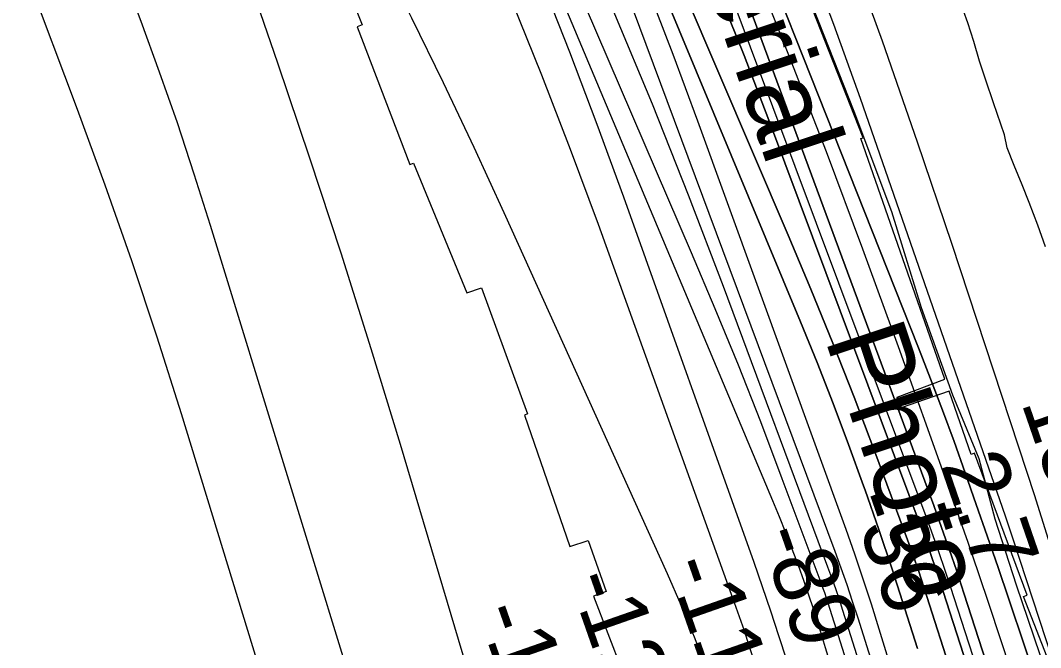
# Model space of a CAD drawing. Extents: x 3598634 to 3636690, y 517270 to 542944.
# Drawn here: x 3631986 to 3633038, y 529207 to 529853 of the extents above; entities that cross this region are included whole.
import ezdxf

# ---------------------------------------------------------------- set-up
doc = ezdxf.new("R2010")
doc.units = 0
for name, color, linetype in [('V-RIVR-EDGE', 7, 'Continuous'), ('V-RIVR-IDEN', 7, 'Continuous'), ('V-RIVR-RANG', 7, 'Continuous'), ('V-RRAP-RVMT', 7, 'Continuous'), ('V-SITE-VEGE', 7, 'Continuous'), ('V-TOPO-DPTH', 7, 'Continuous'), ('V-TOPO-MAJR', 7, 'Continuous'), ('V-TOPO-MINR', 7, 'Continuous'), ('V-TOPO-WATR', 7, 'Continuous')]:
    doc.layers.add(name, color=color, linetype=linetype)

msp = doc.modelspace()

# ---------------------------------------------------------------- linework, layer by layer
at = {"layer": 'V-RIVR-EDGE'}
msp.add_lwpolyline([(3633114.8, 528960.7), (3633105.7, 528999.3), (3633061.3, 529118.3), (3633043.1, 529182), (3633012.6, 529271), (3632990.8, 529339), (3632974.4, 529401), (3632947, 529466.6), (3632914.7, 529556.7), (3632884.3, 529655.5), (3632845.4, 529759.1), (3632809.4, 529850.5), (3632779.6, 529925.3), (3632741.9, 530046.7), (3632696.8, 530162.6), (3632652.4, 530269.4), (3632616.5, 530359.5), (3632551.2, 530504.9), (3632526.9, 530565), (3632500, 530613.5), (3632468.3, 530660.7), (3632424.3, 530720.9)], dxfattribs=at)
at = {"layer": 'V-RRAP-RVMT'}
for p, q in [((3632287.1, 529977), (3632338.4, 529848.3)), ((3632854.8, 529731.9), (3632802.5, 529864.3)), ((3632338.4, 529848.3), (3632333.2, 529846.3)), ((3632333.2, 529846.3), (3632387.6, 529704.4)), ((3632852.4, 529731), (3632854.8, 529731.9)), ((3632938.8, 529483.2), (3632852.4, 529731)), ((3632387.6, 529704.4), (3632391.5, 529705.8)), ((3632391.5, 529705.8), (3632446.3, 529572.1)), ((3632446.3, 529572.1), (3632461.4, 529577.4)), ((3632461.4, 529577.4), (3632508.8, 529447.3)), ((3632889.7, 529464.7), (3632938.8, 529483.2)), ((3632893.8, 529453.8), (3632889.7, 529464.7)), ((3632943.4, 529470.9), (3632893.8, 529453.8)), ((3632965.9, 529405.4), (3632943.4, 529470.9)), ((3632508.8, 529447.3), (3632505.9, 529446.2)), ((3632505.9, 529446.2), (3632552.4, 529310.8)), ((3632969.6, 529406.8), (3632965.9, 529405.4)), ((3633023.6, 529260.7), (3632969.6, 529406.8)), ((3632552.4, 529310.8), (3632571.4, 529317.1)), ((3632571.4, 529317.1), (3632590, 529264.4)), ((3632590, 529264.4), (3632576.9, 529259.5)), ((3632576.9, 529259.5), (3632627.5, 529128.3)), ((3633020, 529259.2), (3633023.6, 529260.7)), ((3633071.3, 529127.6), (3633020, 529259.2))]:
    msp.add_line(p, q, dxfattribs=at)
at = {"layer": 'V-SITE-VEGE'}
for p, q in [((3632962.6, 529850.2), (3632953.5, 529875.4)), ((3632968.8, 529831), (3632962.6, 529850.2)), ((3632974.6, 529810.8), (3632968.8, 529831)), ((3632981.2, 529791.3), (3632974.6, 529810.8)), ((3632988.9, 529767.9), (3632981.2, 529791.3)), ((3633000.5, 529735), (3632988.9, 529767.9)), ((3633003.1, 529721.7), (3633000.5, 529735)), ((3633010.4, 529703.3), (3633003.1, 529721.7)), ((3633018.7, 529683.5), (3633010.4, 529703.3)), ((3633025.9, 529665.1), (3633018.7, 529683.5)), ((3633034.7, 529642), (3633025.9, 529665.1)), ((3633042.5, 529619.5), (3633034.7, 529642))]:
    msp.add_line(p, q, dxfattribs=at)
at = {"layer": 'V-TOPO-DPTH'}
for points in [[(3632030, 531089.3), (3632281.8, 530643.9), (3632325.8, 530564.6), (3632369, 530484.8), (3632410.9, 530404.3), (3632452, 530323.3), (3632524.6, 530177.6), (3632528.7, 530169.1), (3632532.6, 530160.7), (3632536.4, 530152.1), (3632540.1, 530143.6), (3632790.1, 529542.3), (3632807.2, 529500.4), (3632823.8, 529458.2), (3632839.7, 529415.8), (3632855.2, 529373.2), (3632856.8, 529368.7), (3632870.9, 529328.2), (3632884.6, 529287.5), (3632897.8, 529246.7), (3632910.7, 529205.8)], [(3632910.7, 529205.8), (3632897.8, 529246.7), (3632884.6, 529287.5), (3632870.9, 529328.2), (3632856.8, 529368.7), (3632855.2, 529373.2), (3632839.7, 529415.8), (3632823.8, 529458.2), (3632807.2, 529500.4), (3632790.1, 529542.3), (3632540.1, 530143.6), (3632536.4, 530152.1), (3632532.6, 530160.7), (3632528.7, 530169.1), (3632524.6, 530177.6), (3632452, 530323.3), (3632410.9, 530404.3), (3632369, 530484.8), (3632325.8, 530564.6), (3632281.8, 530643.9), (3632030, 531089.3)], [(3633238.3, 528691.6), (3633052.9, 529295.1), (3633045.8, 529318.1), (3633038.5, 529341.1), (3633031.2, 529364), (3633023.7, 529386.9), (3632946.1, 529622.9), (3632910.8, 529727.4), (3632874.6, 529831.6), (3632836.9, 529935.2), (3632798.1, 530038.4), (3632727.3, 530223.1), (3632723.1, 530233.6), (3632718.7, 530244.1), (3632714.1, 530254.5), (3632709.3, 530264.8), (3632557.7, 530580.1), (3632504.3, 530688.1), (3632449.3, 530795.1)], [(3632223.3, 530785.2), (3632285.7, 530673.2), (3632346.2, 530560.3), (3632405.5, 530446.6), (3632532, 530199.1), (3632539.9, 530183.3), (3632547.6, 530167.4), (3632554.9, 530151.3), (3632562, 530135.2), (3632777.6, 529631.4), (3632800.9, 529576), (3632823.6, 529520.4), (3632845.4, 529464.5), (3632866.7, 529408.4), (3632905, 529305.5), (3632906.8, 529300.7), (3632908.5, 529295.8), (3632910.1, 529290.9), (3632911.8, 529286), (3632940.1, 529198.2)], [(3632940.1, 529198.2), (3632911.8, 529286), (3632910.1, 529290.9), (3632908.5, 529295.8), (3632906.8, 529300.7), (3632905, 529305.5), (3632866.7, 529408.4), (3632845.4, 529464.5), (3632823.6, 529520.4), (3632800.9, 529576), (3632777.6, 529631.4), (3632562, 530135.2), (3632554.9, 530151.3), (3632547.6, 530167.4), (3632539.9, 530183.3), (3632532, 530199.1), (3632405.5, 530446.6), (3632346.2, 530560.3), (3632285.7, 530673.2), (3632223.3, 530785.2)], [(3633031.1, 529178.9), (3633019, 529214.6), (3633006.9, 529250.3), (3633004.8, 529256.5), (3632993.7, 529289.1), (3632982.6, 529321.6), (3632971.3, 529354.1), (3632960, 529386.6), (3632948.4, 529419), (3632936.6, 529451.3), (3632924.3, 529483.4), (3632911.9, 529515.5), (3632649.8, 530176.7), (3632643.5, 530192.1), (3632636.8, 530207.4), (3632629.8, 530222.5), (3632622.5, 530237.5), (3632491.7, 530495.9), (3632432.3, 530608.9), (3632370.7, 530720.6)], [(3632370.7, 530720.6), (3632432.3, 530608.9), (3632491.7, 530495.9), (3632622.5, 530237.5), (3632629.8, 530222.5), (3632636.8, 530207.4), (3632643.5, 530192.1), (3632649.8, 530176.7), (3632911.9, 529515.5), (3632924.3, 529483.4), (3632936.6, 529451.3), (3632948.4, 529419), (3632960, 529386.6), (3632971.3, 529354.1), (3632982.6, 529321.6), (3632993.7, 529289.1), (3633004.8, 529256.5), (3633006.9, 529250.3), (3633019, 529214.6), (3633031.1, 529178.9)], [(3632288.1, 530709.9), (3632543.7, 530235), (3632558.4, 530206.9), (3632572.8, 530178.7), (3632586.6, 530150.1), (3632600.1, 530121.4), (3632639.4, 530035.2), (3632671.5, 529962.9), (3632702.5, 529890.1), (3632732, 529816.8), (3632760.4, 529743), (3632915.4, 529327.7), (3632920.2, 529314.7), (3632924.9, 529301.5), (3632929.4, 529288.3), (3632933.7, 529275.1), (3633045.2, 528930.3)], [(3633045.2, 528930.3), (3632933.7, 529275.1), (3632929.4, 529288.3), (3632924.9, 529301.5), (3632920.2, 529314.7), (3632915.4, 529327.7), (3632760.4, 529743), (3632732, 529816.8), (3632702.5, 529890.1), (3632671.5, 529962.9), (3632639.4, 530035.2), (3632600.1, 530121.4), (3632586.6, 530150.1), (3632572.8, 530178.7), (3632558.4, 530206.9), (3632543.7, 530235), (3632288.1, 530709.9)], [(3633198.4, 528521.9), (3632958.6, 529262.8), (3632951.1, 529285.4), (3632943.4, 529308), (3632935.5, 529330.5), (3632927.4, 529352.9), (3632687.1, 530003.2)], [(3632687.1, 530003.2), (3632927.4, 529352.9), (3632935.5, 529330.5), (3632943.4, 529308), (3632951.1, 529285.4), (3632958.6, 529262.8), (3633198.4, 528521.9)]]:
    msp.add_lwpolyline(points, dxfattribs=at)
at = {"layer": 'V-TOPO-MAJR'}
for points in [[(3633088.3, 528519.1), (3632871.4, 529225.6), (3632863.3, 529251.5), (3632854.9, 529277.2), (3632846.1, 529302.8), (3632837.1, 529328.3), (3632684.3, 529749.2), (3632659, 529817.7), (3632632.9, 529885.8), (3632606, 529953.7), (3632578.3, 530021.2), (3632524.8, 530149.6), (3632523.4, 530152.8), (3632522, 530155.9), (3632520.6, 530159), (3632519.1, 530162.1), (3632491.2, 530218.4), (3632475.6, 530249.5), (3632459.7, 530280.5), (3632443.4, 530311.3), (3632426.8, 530341.9), (3632014, 531094)], [(3632776.2, 529193.6), (3632768, 529218.8), (3632759.7, 529244.1), (3632751.1, 529269.2), (3632742.3, 529294.3), (3632608, 529670.6), (3632580.6, 529745.5), (3632552.5, 529820.1), (3632523.2, 529894.3), (3632493.1, 529968.2), (3632434.9, 530108.2), (3632433.3, 530111.8), (3632431.7, 530115.4), (3632430.1, 530119), (3632428.4, 530122.6), (3632391.8, 530197.6), (3632371.4, 530238.5), (3632350.6, 530279.1), (3632329.1, 530319.4), (3632307.1, 530359.4), (3631920.6, 531048.5)], [(3631986, 529916.1), (3631989.9, 529906.9), (3631993.6, 529897.6), (3632044.9, 529761.3), (3632073.4, 529683.5), (3632100.9, 529605.3), (3632126.9, 529526.7), (3632152, 529447.7), (3632257.9, 529102.3)]]:
    msp.add_lwpolyline(points, dxfattribs=at)
at = {"layer": 'V-TOPO-MINR'}
for points in [[(3632910.7, 529205.8), (3632897.8, 529246.7), (3632884.6, 529287.5), (3632870.9, 529328.2), (3632856.8, 529368.7), (3632855.2, 529373.2), (3632839.7, 529415.8), (3632823.8, 529458.2), (3632807.2, 529500.4), (3632790.1, 529542.3), (3632540.1, 530143.6), (3632536.4, 530152.1), (3632532.6, 530160.7), (3632528.7, 530169.1), (3632524.6, 530177.6), (3632452, 530323.3), (3632410.9, 530404.3), (3632369, 530484.8), (3632325.8, 530564.6), (3632281.8, 530643.9), (3632030, 531089.3)], [(3631943.8, 531042), (3632141.8, 530700), (3632195.3, 530605.2), (3632247.5, 530509.6), (3632297.5, 530413), (3632346.1, 530315.6), (3632433.3, 530136.2), (3632437.3, 530127.9), (3632441.1, 530119.6), (3632444.8, 530111.3), (3632448.4, 530102.9), (3632761.3, 529358.3), (3632768.1, 529341.8), (3632774.8, 529325.1), (3632781.3, 529308.5), (3632787.6, 529291.7), (3632793.7, 529274.9), (3632799.6, 529258), (3632805.2, 529240.9), (3632810.5, 529223.8), (3632815.7, 529206.6), (3632823.4, 529180.9)], [(3632887.3, 529075), (3632833.9, 529244.8), (3632830.3, 529256.1), (3632826.5, 529267.3), (3632822.6, 529278.5), (3632818.5, 529289.6), (3632710.8, 529578.7), (3632674.8, 529672.8), (3632637.6, 529766.4), (3632598.8, 529859.3), (3632559, 529951.7), (3632500.9, 530083), (3632489, 530109.4), (3632476.8, 530135.6), (3632464.2, 530161.7), (3632451.3, 530187.6), (3632048.7, 530982.6)], [(3633049.7, 529194.8), (3633009.8, 529317.2), (3633007.7, 529323.4), (3633005.6, 529329.6), (3633003.5, 529335.8), (3633001.4, 529342), (3632851.9, 529772.5), (3632824.5, 529848.6), (3632796, 529924.3), (3632765.9, 529999.3), (3632734.7, 530073.9), (3632698.1, 530158.7), (3632684, 530190.4), (3632669.4, 530222), (3632654, 530253.1), (3632638.1, 530284), (3632282.3, 530956.3)], [(3633137, 528675.4), (3632944.7, 529269.6), (3632939, 529287), (3632933.1, 529304.4), (3632926.9, 529321.6), (3632920.6, 529338.8), (3632670.6, 530007.4), (3632658.8, 530037.9), (3632646.4, 530068.2), (3632633.3, 530098.2), (3632619.6, 530127.9), (3632605.3, 530157.4), (3632590.6, 530186.6), (3632575.3, 530215.6), (3632559.7, 530244.3), (3632231.2, 530835.2)], [(3633039.7, 529084.5), (3632984.8, 529250.1), (3632974, 529282.5), (3632963, 529314.8), (3632951.7, 529347), (3632940.3, 529379.2), (3632891, 529516.5), (3632854.3, 529617.1), (3632816.8, 529717.4), (3632778.2, 529817.2), (3632738.8, 529916.8), (3632631.2, 530184.4), (3632627.6, 530193), (3632623.8, 530201.6), (3632619.8, 530210), (3632615.7, 530218.4), (3632552.8, 530342.2), (3632516.2, 530412), (3632478.4, 530481), (3632438.7, 530549.1), (3632397.9, 530616.4), (3632260.1, 530836.8)], [(3633238.3, 528691.6), (3633052.9, 529295.1), (3633045.8, 529318.1), (3633038.5, 529341.1), (3633031.2, 529364), (3633023.7, 529386.9), (3632946.1, 529622.9), (3632910.8, 529727.4), (3632874.6, 529831.6), (3632836.9, 529935.2), (3632798.1, 530038.4), (3632727.3, 530223.1), (3632723.1, 530233.6), (3632718.7, 530244.1), (3632714.1, 530254.5), (3632709.3, 530264.8), (3632557.7, 530580.1), (3632504.3, 530688.1), (3632449.3, 530795.1)], [(3632940.1, 529198.2), (3632911.8, 529286), (3632910.1, 529290.9), (3632908.5, 529295.8), (3632906.8, 529300.7), (3632905, 529305.5), (3632866.7, 529408.4), (3632845.4, 529464.5), (3632823.6, 529520.4), (3632800.9, 529576), (3632777.6, 529631.4), (3632562, 530135.2), (3632554.9, 530151.3), (3632547.6, 530167.4), (3632539.9, 530183.3), (3632532, 530199.1), (3632405.5, 530446.6), (3632346.2, 530560.3), (3632285.7, 530673.2), (3632223.3, 530785.2)], [(3632140.4, 530755.7), (3632184.2, 530673.6), (3632226.6, 530590.7), (3632441.1, 530158.1), (3632448.8, 530142.3), (3632456.3, 530126.4), (3632463.5, 530110.4), (3632470.6, 530094.4), (3632677.6, 529613.7), (3632702, 529555.9), (3632725.8, 529497.9), (3632748.8, 529439.5), (3632771.1, 529380.9), (3632811, 529273.8), (3632813, 529268.5), (3632814.8, 529263.2), (3632816.6, 529257.9), (3632818.3, 529252.6), (3632843.6, 529172.3)], [(3632981.6, 528816.5), (3632849.5, 529237), (3632843.9, 529254.2), (3632838.2, 529271.4), (3632832.2, 529288.4), (3632826, 529305.5), (3632573.8, 529982.3), (3632563.1, 530010.3), (3632552.1, 530038.1), (3632540.5, 530065.7), (3632528.6, 530093.2), (3632516.2, 530120.5), (3632503.5, 530147.6), (3632490.3, 530174.5), (3632476.9, 530201.3), (3632406.3, 530339.1), (3632357, 530434.5), (3632307.4, 530529.7), (3632257.1, 530624.6), (3632206.4, 530719.3)], [(3632790.5, 529044), (3632735.5, 529214), (3632732.4, 529223.7), (3632729.1, 529233.4), (3632725.7, 529243.1), (3632722.3, 529252.7), (3632581.9, 529642.5), (3632553.3, 529719.7), (3632523.7, 529796.5), (3632492.7, 529872.9), (3632460.8, 529948.8), (3632422.6, 530037.3), (3632408.6, 530068.5), (3632394.1, 530099.4), (3632378.7, 530129.9), (3632362.7, 530160.2), (3632096.7, 530648.8), (3632060.4, 530713.5)], [(3633045.2, 528930.3), (3632933.7, 529275.1), (3632929.4, 529288.3), (3632924.9, 529301.5), (3632920.2, 529314.7), (3632915.4, 529327.7), (3632760.4, 529743), (3632732, 529816.8), (3632702.5, 529890.1), (3632671.5, 529962.9), (3632639.4, 530035.2), (3632600.1, 530121.4), (3632586.6, 530150.1), (3632572.8, 530178.7), (3632558.4, 530206.9), (3632543.7, 530235), (3632288.1, 530709.9)], [(3632102.3, 530342), (3632097.4, 530340.1), (3632092.6, 530336), (3632089.2, 530327.1), (3632087.3, 530318.2), (3632087.6, 530309), (3632089.3, 530299.7), (3632164.5, 530065), (3632174.3, 530034.7), (3632184.3, 530004.4), (3632194.5, 529974.2), (3632204.8, 529944.1), (3632251.3, 529809.2), (3632284.3, 529711.4), (3632316.5, 529613.4), (3632347.5, 529514.9), (3632377.6, 529416.2), (3632449.8, 529173.6)], [(3632693.8, 529184.3), (3632681, 529217.4), (3632667.3, 529250.2), (3632653, 529282.7), (3632484.8, 529654.6), (3632453.8, 529721.8), (3632422.2, 529788.7), (3632389.7, 529855.1), (3632356.6, 529921.3), (3632313.2, 530006.4), (3632301, 530029.6), (3632288.4, 530052.6), (3632275.2, 530075.2), (3632261.6, 530097.6), (3632112.4, 530336.6), (3632107.4, 530340.5), (3632102.3, 530342)], [(3631901.4, 530325.7), (3632065.6, 529968.9), (3632068.4, 529962.6), (3632071.1, 529956.2), (3632073.7, 529949.8), (3632076.2, 529943.3), (3632110.3, 529852.2), (3632129.4, 529800), (3632147.7, 529747.5), (3632165.2, 529694.8), (3632182, 529641.8), (3632343.2, 529117.1)], [(3633198.4, 528521.9), (3632958.6, 529262.8), (3632951.1, 529285.4), (3632943.4, 529308), (3632935.5, 529330.5), (3632927.4, 529352.9), (3632687.1, 530003.2)]]:
    msp.add_lwpolyline(points, dxfattribs=at)
at = {"layer": 'V-TOPO-WATR'}
msp.add_lwpolyline([(3633031.1, 529178.9), (3633019, 529214.6), (3633006.9, 529250.3), (3633004.8, 529256.5), (3632993.7, 529289.1), (3632982.6, 529321.6), (3632971.3, 529354.1), (3632960, 529386.6), (3632948.4, 529419), (3632936.6, 529451.3), (3632924.3, 529483.4), (3632911.9, 529515.5), (3632649.8, 530176.7), (3632643.5, 530192.1), (3632636.8, 530207.4), (3632629.8, 530222.5), (3632622.5, 530237.5), (3632491.7, 530495.9), (3632432.3, 530608.9), (3632370.7, 530720.6)], dxfattribs=at)

# ---------------------------------------------------------------- texts
at = {"layer": 'V-RIVR-IDEN'}
msp.add_text('Aerial      Photo', height=83, rotation=288.4291, dxfattribs=at).set_placement((3632666.8, 529969.8))
at = {"layer": 'V-RIVR-RANG'}
for s, rotation, p in [('15.2', 289.0383, (3633017.3, 529459.5)), ('2.7', 289.0383, (3632933.7, 529395.2)), ('-36', 289.3225, (3632840.1, 529358.8)), ('-89', 289.3225, (3632746.6, 529323.2)), ('-118', 289.3225, (3632651.7, 529291.6)), ('-127', 289.3225, (3632551, 529276.7)), ('-122', 289.3225, (3632456.5, 529243.8))]:
    msp.add_text(s, height=67, rotation=rotation, dxfattribs=at).set_placement(p)

doc.saveas('drawing.dxf')
